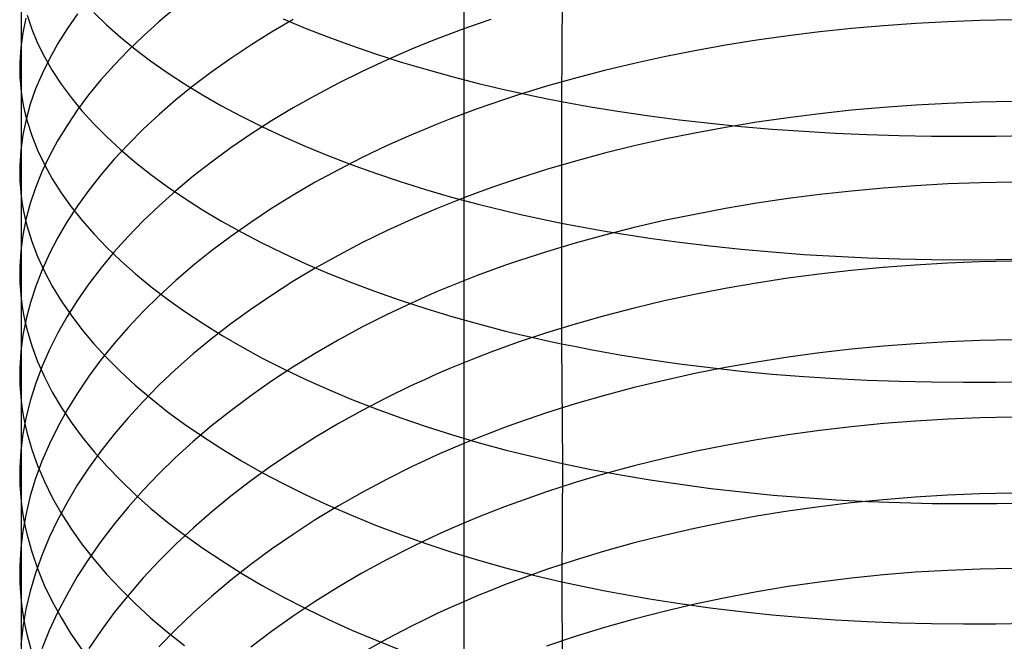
# Model space of a CAD drawing. Extents: x -383 to 1849, y -1185 to -529.
# Tile 498 of 656: x 397 to 412, y -1064 to -1054. Entities that reach past the tile are written whole.
import ezdxf

# ---------------------------------------------------------------- set-up
doc = ezdxf.new("R2010")
doc.units = 0
doc.layers.add('PREDEFINITO', color=7, linetype='CONTINUOUS')

msp = doc.modelspace()

# ---------------------------------------------------------------- linework, layer by layer
at = {"layer": 'PREDEFINITO'}
for p, q in [((403.768, -1052.999, 641.771), (403.769, -1054.309, 641.04)), ((405.272, -1053.582, 670.157), (405.26, -1055.448, 669.401)), ((397.028, -1053.707, 656.502), (397.028, -1056.888, 654.97)), ((399.38, -1054.022, 646.47), (399.126, -1054.235, 646.833)), ((397.101, -1054.177, 653.582), (397.053, -1054.402, 654.013)), ((397.119, -1054.136, 657.372), (397.19, -1054.349, 657.805)), ((397.885, -1054.115, 649.909), (397.727, -1054.34, 650.317)), ((398.134, -1054.093, 661.514), (398.329, -1054.282, 661.923)), ((401.17, -1054.201, 643.73), (400.843, -1054.392, 644.04)), ((401.019, -1054.188, 666.403), (401.354, -1054.329, 666.732)), ((404.181, -1054.197, 640.907), (403.973, -1054.268, 641.014)), ((411.635, -1054.216, 638.428), (411.144, -1054.234, 638.441)), ((412.127, -1054.206, 638.428), (411.635, -1054.216, 638.428)), ((397.19, -1054.349, 657.805), (397.277, -1054.56, 658.236)), ((397.727, -1054.34, 650.317), (397.585, -1054.567, 650.729)), ((398.329, -1054.282, 661.923), (398.539, -1054.467, 662.326)), ((399.126, -1054.235, 646.833), (398.885, -1054.451, 647.204)), ((401.354, -1054.329, 666.732), (401.701, -1054.465, 667.051)), ((403.769, -1054.341, 641.124), (403.566, -1054.416, 641.237)), ((403.973, -1054.268, 641.014), (403.769, -1054.341, 641.124)), ((403.769, -1054.309, 641.04), (403.769, -1055.605, 640.282)), ((409.676, -1054.338, 638.556), (409.191, -1054.389, 638.619)), ((410.163, -1054.295, 638.505), (409.676, -1054.338, 638.556)), ((410.653, -1054.26, 638.467), (410.163, -1054.295, 638.505)), ((411.144, -1054.234, 638.441), (410.653, -1054.26, 638.467)), ((397.053, -1054.402, 654.013), (397.021, -1054.627, 654.444)), ((398.539, -1054.467, 662.326), (398.762, -1054.65, 662.723)), ((398.885, -1054.451, 647.204), (398.657, -1054.67, 647.581)), ((400.843, -1054.392, 644.04), (400.527, -1054.589, 644.36)), ((401.701, -1054.465, 667.051), (402.058, -1054.596, 667.36)), ((403.366, -1054.492, 641.354), (403.169, -1054.571, 641.473)), ((403.566, -1054.416, 641.237), (403.366, -1054.492, 641.354)), ((408.231, -1054.516, 638.785), (407.757, -1054.592, 638.886)), ((408.709, -1054.449, 638.696), (408.231, -1054.516, 638.785)), ((409.191, -1054.389, 638.619), (408.709, -1054.449, 638.696)), ((397.021, -1054.627, 654.444), (397.006, -1054.852, 654.877)), ((397.277, -1054.56, 658.236), (397.381, -1054.77, 658.664)), ((397.585, -1054.567, 650.729), (397.457, -1054.796, 651.144)), ((398.762, -1054.65, 662.723), (398.999, -1054.829, 663.114)), ((400.527, -1054.589, 644.36), (400.222, -1054.791, 644.688)), ((402.058, -1054.596, 667.36), (402.425, -1054.722, 667.657)), ((402.974, -1054.651, 641.596), (402.592, -1054.817, 641.849)), ((403.169, -1054.571, 641.473), (402.974, -1054.651, 641.596)), ((407.757, -1054.592, 638.886), (407.288, -1054.676, 639)), ((397.457, -1054.796, 651.144), (397.345, -1055.026, 651.563)), ((397.381, -1054.77, 658.664), (397.501, -1054.978, 659.089)), ((398.657, -1054.67, 647.581), (398.442, -1054.893, 647.964)), ((400.222, -1054.791, 644.688), (399.93, -1054.998, 645.025)), ((402.592, -1054.817, 641.849), (402.22, -1054.989, 642.114)), ((402.425, -1054.722, 667.657), (402.802, -1054.843, 667.944)), ((406.824, -1054.768, 639.127), (406.366, -1054.868, 639.266)), ((407.288, -1054.676, 639), (406.824, -1054.768, 639.127)), ((397.006, -1054.852, 654.877), (397.005, -1054.964, 655.093)), ((397.005, -1054.964, 655.093), (397.008, -1055.076, 655.31)), ((398.442, -1054.893, 647.964), (398.242, -1055.119, 648.353)), ((398.999, -1054.829, 663.114), (399.25, -1055.006, 663.499)), ((402.802, -1054.843, 667.944), (403.19, -1054.958, 668.219)), ((403.19, -1054.958, 668.219), (403.586, -1055.068, 668.481)), ((406.366, -1054.868, 639.266), (405.914, -1054.976, 639.418)), ((397.008, -1055.076, 655.31), (397.016, -1055.188, 655.526)), ((397.345, -1055.026, 651.563), (397.248, -1055.257, 651.984)), ((397.501, -1054.978, 659.089), (397.637, -1055.184, 659.512)), ((399.25, -1055.006, 663.499), (399.514, -1055.178, 663.876)), ((399.93, -1054.998, 645.025), (399.65, -1055.209, 645.37)), ((402.22, -1054.989, 642.114), (401.859, -1055.169, 642.39)), ((403.586, -1055.068, 668.481), (403.992, -1055.172, 668.731)), ((405.469, -1055.092, 639.582), (405.031, -1055.216, 639.759)), ((405.914, -1054.976, 639.418), (405.469, -1055.092, 639.582)), ((397.016, -1055.188, 655.526), (397.028, -1055.3, 655.742)), ((397.248, -1055.257, 651.984), (397.167, -1055.489, 652.407)), ((397.637, -1055.184, 659.512), (397.788, -1055.388, 659.93)), ((398.242, -1055.119, 648.353), (398.055, -1055.347, 648.746)), ((399.65, -1055.209, 645.37), (399.383, -1055.425, 645.722)), ((399.514, -1055.178, 663.876), (399.79, -1055.347, 664.246)), ((401.859, -1055.169, 642.39), (401.509, -1055.354, 642.676)), ((403.992, -1055.172, 668.731), (404.406, -1055.27, 668.968)), ((405.031, -1055.216, 639.759), (404.602, -1055.347, 639.948)), ((397.028, -1055.3, 655.742), (397.044, -1055.412, 655.958)), ((397.044, -1055.412, 655.958), (397.065, -1055.524, 656.173)), ((397.788, -1055.388, 659.93), (397.954, -1055.59, 660.344)), ((398.055, -1055.347, 648.746), (397.883, -1055.578, 649.145)), ((399.79, -1055.347, 664.246), (400.079, -1055.512, 664.608)), ((401.509, -1055.354, 642.676), (401.17, -1055.546, 642.973)), ((404.39, -1055.416, 640.047), (404.181, -1055.487, 640.149)), ((404.602, -1055.347, 639.948), (404.39, -1055.416, 640.047)), ((404.406, -1055.27, 668.968), (404.616, -1055.317, 669.081)), ((404.616, -1055.317, 669.081), (404.829, -1055.362, 669.192)), ((404.829, -1055.362, 669.192), (405.043, -1055.406, 669.298)), ((405.043, -1055.406, 669.298), (405.26, -1055.448, 669.401)), ((397.065, -1055.524, 656.173), (397.09, -1055.635, 656.389)), ((397.167, -1055.489, 652.407), (397.102, -1055.722, 652.832)), ((399.383, -1055.425, 645.722), (399.129, -1055.645, 646.082)), ((400.079, -1055.512, 664.608), (400.38, -1055.673, 664.962)), ((401.17, -1055.546, 642.973), (400.842, -1055.744, 643.279)), ((403.973, -1055.56, 640.255), (403.769, -1055.635, 640.364)), ((404.181, -1055.487, 640.149), (403.973, -1055.56, 640.255)), ((405.26, -1055.448, 669.401), (405.259, -1057.299, 668.614)), ((405.26, -1055.448, 669.401), (405.478, -1055.489, 669.501)), ((405.478, -1055.489, 669.501), (405.699, -1055.527, 669.597)), ((405.699, -1055.527, 669.597), (405.921, -1055.564, 669.689)), ((405.921, -1055.564, 669.689), (406.145, -1055.6, 669.778)), ((410.164, -1055.538, 637.747), (409.676, -1055.582, 637.797)), ((410.653, -1055.503, 637.709), (410.164, -1055.538, 637.747)), ((411.144, -1055.476, 637.684), (410.653, -1055.503, 637.709)), ((411.636, -1055.457, 637.672), (411.144, -1055.476, 637.684)), ((412.127, -1055.448, 637.672), (411.636, -1055.457, 637.672)), ((397.09, -1055.635, 656.389), (397.119, -1055.746, 656.604)), ((397.883, -1055.578, 649.145), (397.726, -1055.811, 649.548)), ((397.954, -1055.59, 660.344), (398.135, -1055.789, 660.754)), ((399.129, -1055.645, 646.082), (398.888, -1055.868, 646.448)), ((400.38, -1055.673, 664.962), (400.692, -1055.829, 665.307)), ((403.566, -1055.712, 640.475), (403.366, -1055.791, 640.59)), ((403.769, -1055.635, 640.364), (403.566, -1055.712, 640.475)), ((403.769, -1055.605, 640.282), (403.768, -1056.885, 639.499)), ((406.145, -1055.6, 669.778), (406.598, -1055.666, 669.945)), ((406.598, -1055.666, 669.945), (407.058, -1055.726, 670.098)), ((408.71, -1055.696, 637.934), (408.231, -1055.765, 638.022)), ((409.191, -1055.635, 637.859), (408.71, -1055.696, 637.934)), ((409.676, -1055.582, 637.797), (409.191, -1055.635, 637.859)), ((397.102, -1055.722, 652.832), (397.054, -1055.955, 653.259)), ((397.119, -1055.746, 656.604), (397.19, -1055.968, 657.033)), ((397.726, -1055.811, 649.548), (397.583, -1056.046, 649.955)), ((398.135, -1055.789, 660.754), (398.33, -1055.986, 661.159)), ((400.842, -1055.744, 643.279), (400.526, -1055.947, 643.594)), ((400.692, -1055.829, 665.307), (401.017, -1055.981, 665.642)), ((403.366, -1055.791, 640.59), (403.169, -1055.872, 640.708)), ((407.058, -1055.726, 670.098), (407.523, -1055.779, 670.237)), ((407.757, -1055.842, 638.122), (407.288, -1055.928, 638.234)), ((407.523, -1055.779, 670.237), (407.993, -1055.826, 670.362)), ((408.231, -1055.765, 638.022), (407.757, -1055.842, 638.122)), ((407.993, -1055.826, 670.362), (408.468, -1055.867, 670.472)), ((408.468, -1055.867, 670.472), (408.947, -1055.901, 670.569)), ((397.054, -1055.955, 653.259), (397.022, -1056.189, 653.686)), ((397.19, -1055.968, 657.033), (397.278, -1056.188, 657.459)), ((398.33, -1055.986, 661.159), (398.54, -1056.179, 661.558)), ((398.888, -1055.868, 646.448), (398.66, -1056.096, 646.821)), ((400.526, -1055.947, 643.594), (400.221, -1056.155, 643.918)), ((401.017, -1055.981, 665.642), (401.352, -1056.128, 665.969)), ((402.974, -1055.954, 640.828), (402.592, -1056.125, 641.078)), ((403.169, -1055.872, 640.708), (402.974, -1055.954, 640.828)), ((407.288, -1055.928, 638.234), (406.824, -1056.023, 638.359)), ((408.947, -1055.901, 670.569), (409.429, -1055.929, 670.651)), ((409.429, -1055.929, 670.651), (409.915, -1055.951, 670.719)), ((409.915, -1055.951, 670.719), (410.402, -1055.966, 670.774)), ((410.402, -1055.966, 670.774), (410.892, -1055.975, 670.814)), ((410.892, -1055.975, 670.814), (411.383, -1055.977, 670.84)), ((411.383, -1055.977, 670.84), (411.875, -1055.974, 670.853)), ((411.875, -1055.974, 670.853), (412.367, -1055.964, 670.851)), ((397.583, -1056.046, 649.955), (397.456, -1056.283, 650.366)), ((398.66, -1056.096, 646.821), (398.445, -1056.326, 647.2)), ((400.221, -1056.155, 643.918), (399.929, -1056.369, 644.251)), ((401.352, -1056.128, 665.969), (401.699, -1056.27, 666.285)), ((402.592, -1056.125, 641.078), (402.22, -1056.302, 641.339)), ((406.366, -1056.125, 638.496), (405.914, -1056.236, 638.646)), ((406.824, -1056.023, 638.359), (406.366, -1056.125, 638.496)), ((397.022, -1056.189, 653.686), (397.007, -1056.422, 654.114)), ((397.278, -1056.188, 657.459), (397.382, -1056.406, 657.884)), ((397.456, -1056.283, 650.366), (397.343, -1056.521, 650.779)), ((398.54, -1056.179, 661.558), (398.764, -1056.37, 661.952)), ((401.699, -1056.27, 666.285), (402.056, -1056.407, 666.591)), ((402.22, -1056.302, 641.339), (401.859, -1056.487, 641.611)), ((405.914, -1056.236, 638.646), (405.469, -1056.356, 638.808)), ((397.007, -1056.422, 654.114), (397.006, -1056.539, 654.328)), ((397.382, -1056.406, 657.884), (397.502, -1056.623, 658.305)), ((398.445, -1056.326, 647.2), (398.245, -1056.56, 647.585)), ((398.764, -1056.37, 661.952), (399.001, -1056.557, 662.34)), ((399.929, -1056.369, 644.251), (399.649, -1056.587, 644.592)), ((402.056, -1056.407, 666.591), (402.423, -1056.539, 666.886)), ((405.469, -1056.356, 638.808), (405.031, -1056.483, 638.982)), ((397.006, -1056.539, 654.328), (397.009, -1056.655, 654.542)), ((397.343, -1056.521, 650.779), (397.247, -1056.76, 651.195)), ((398.245, -1056.56, 647.585), (398.058, -1056.796, 647.975)), ((399.001, -1056.557, 662.34), (399.252, -1056.741, 662.721)), ((399.649, -1056.587, 644.592), (399.382, -1056.809, 644.94)), ((401.859, -1056.487, 641.611), (401.508, -1056.678, 641.893)), ((402.423, -1056.539, 666.886), (402.8, -1056.666, 667.17)), ((405.031, -1056.483, 638.982), (404.601, -1056.619, 639.168)), ((397.009, -1056.655, 654.542), (397.016, -1056.771, 654.756)), ((397.247, -1056.76, 651.195), (397.166, -1057.001, 651.614)), ((397.502, -1056.623, 658.305), (397.638, -1056.837, 658.724)), ((399.252, -1056.741, 662.721), (399.516, -1056.921, 663.094)), ((401.508, -1056.678, 641.893), (401.169, -1056.875, 642.185)), ((402.8, -1056.666, 667.17), (403.188, -1056.787, 667.442)), ((404.18, -1056.763, 639.367), (403.973, -1056.837, 639.471)), ((404.39, -1056.69, 639.266), (404.18, -1056.763, 639.367)), ((404.601, -1056.619, 639.168), (404.39, -1056.69, 639.266)), ((410.163, -1056.766, 636.963), (409.675, -1056.811, 637.012)), ((410.652, -1056.73, 636.927), (410.163, -1056.766, 636.963)), ((411.143, -1056.702, 636.902), (410.652, -1056.73, 636.927)), ((411.635, -1056.684, 636.89), (411.143, -1056.702, 636.902)), ((412.126, -1056.674, 636.89), (411.635, -1056.684, 636.89)), ((397.016, -1056.771, 654.756), (397.028, -1056.888, 654.97)), ((397.028, -1056.888, 654.97), (397.044, -1057.004, 655.184)), ((397.028, -1056.888, 654.97), (397.028, -1060.005, 653.316)), ((397.638, -1056.837, 658.724), (397.79, -1057.05, 659.139)), ((398.058, -1056.796, 647.975), (397.886, -1057.035, 648.369)), ((399.382, -1056.809, 644.94), (399.128, -1057.036, 645.295)), ((401.169, -1056.875, 642.185), (400.841, -1057.079, 642.487)), ((403.188, -1056.787, 667.442), (403.584, -1056.902, 667.702)), ((403.768, -1056.914, 639.578), (403.566, -1056.994, 639.688)), ((403.584, -1056.902, 667.702), (403.99, -1057.011, 667.95)), ((403.973, -1056.837, 639.471), (403.768, -1056.914, 639.578)), ((403.768, -1056.885, 639.499), (403.768, -1058.15, 638.692)), ((409.191, -1056.864, 637.074), (408.709, -1056.927, 637.148)), ((409.675, -1056.811, 637.012), (409.191, -1056.864, 637.074)), ((397.044, -1057.004, 655.184), (397.065, -1057.119, 655.397)), ((397.166, -1057.001, 651.614), (397.101, -1057.242, 652.034)), ((397.886, -1057.035, 648.369), (397.729, -1057.276, 648.768)), ((397.79, -1057.05, 659.139), (397.956, -1057.26, 659.549)), ((399.128, -1057.036, 645.295), (398.887, -1057.267, 645.657)), ((399.516, -1056.921, 663.094), (399.792, -1057.097, 663.461)), ((403.566, -1056.994, 639.688), (403.366, -1057.075, 639.801)), ((403.99, -1057.011, 667.95), (404.405, -1057.113, 668.185)), ((408.231, -1056.998, 637.234), (407.757, -1057.077, 637.332)), ((408.709, -1056.927, 637.148), (408.231, -1056.998, 637.234)), ((397.065, -1057.119, 655.397), (397.09, -1057.235, 655.61)), ((399.792, -1057.097, 663.461), (400.081, -1057.269, 663.82)), ((400.841, -1057.079, 642.487), (400.525, -1057.288, 642.798)), ((403.169, -1057.158, 639.918), (402.974, -1057.242, 640.036)), ((403.366, -1057.075, 639.801), (403.169, -1057.158, 639.918)), ((404.405, -1057.113, 668.185), (404.615, -1057.162, 668.297)), ((404.615, -1057.162, 668.297), (404.828, -1057.21, 668.406)), ((404.828, -1057.21, 668.406), (405.042, -1057.255, 668.512)), ((407.287, -1057.166, 637.443), (406.823, -1057.262, 637.566)), ((407.757, -1057.077, 637.332), (407.287, -1057.166, 637.443)), ((397.101, -1057.242, 652.034), (397.053, -1057.483, 652.456)), ((397.09, -1057.235, 655.61), (397.119, -1057.35, 655.823)), ((397.119, -1057.35, 655.823), (397.19, -1057.58, 656.247)), ((397.729, -1057.276, 648.768), (397.586, -1057.519, 649.17)), ((397.956, -1057.26, 659.549), (398.138, -1057.468, 659.956)), ((398.887, -1057.267, 645.657), (398.659, -1057.502, 646.026)), ((400.081, -1057.269, 663.82), (400.382, -1057.437, 664.17)), ((400.525, -1057.288, 642.798), (400.221, -1057.502, 643.118)), ((402.974, -1057.242, 640.036), (402.591, -1057.418, 640.283)), ((405.042, -1057.255, 668.512), (405.259, -1057.299, 668.614)), ((405.259, -1057.299, 668.614), (405.478, -1057.342, 668.713)), ((405.259, -1057.299, 668.614), (405.26, -1059.136, 667.792)), ((405.478, -1057.342, 668.713), (405.698, -1057.382, 668.808)), ((406.823, -1057.262, 637.566), (406.365, -1057.368, 637.701)), ((397.053, -1057.483, 652.456), (397.021, -1057.725, 652.879)), ((398.138, -1057.468, 659.956), (398.333, -1057.672, 660.357)), ((398.659, -1057.502, 646.026), (398.444, -1057.739, 646.4)), ((400.221, -1057.502, 643.118), (399.929, -1057.722, 643.445)), ((400.382, -1057.437, 664.17), (400.695, -1057.6, 664.512)), ((402.591, -1057.418, 640.283), (402.219, -1057.601, 640.54)), ((405.913, -1057.482, 637.849), (405.468, -1057.604, 638.008)), ((405.698, -1057.382, 668.808), (405.921, -1057.421, 668.899)), ((406.365, -1057.368, 637.701), (405.913, -1057.482, 637.849)), ((405.921, -1057.421, 668.899), (406.145, -1057.459, 668.987)), ((406.145, -1057.459, 668.987), (406.598, -1057.528, 669.153)), ((397.19, -1057.58, 656.247), (397.277, -1057.808, 656.669)), ((397.586, -1057.519, 649.17), (397.458, -1057.764, 649.576)), ((400.695, -1057.6, 664.512), (401.019, -1057.758, 664.845)), ((402.219, -1057.601, 640.54), (401.858, -1057.791, 640.809)), ((405.468, -1057.604, 638.008), (405.031, -1057.735, 638.18)), ((406.598, -1057.528, 669.153), (407.058, -1057.591, 669.304)), ((407.058, -1057.591, 669.304), (407.523, -1057.647, 669.442)), ((407.523, -1057.647, 669.442), (407.994, -1057.696, 669.565)), ((397.021, -1057.725, 652.879), (397.006, -1057.967, 653.302)), ((397.277, -1057.808, 656.669), (397.381, -1058.035, 657.088)), ((397.458, -1057.764, 649.576), (397.346, -1058.01, 649.985)), ((398.444, -1057.739, 646.4), (398.244, -1057.981, 646.78)), ((398.333, -1057.672, 660.357), (398.544, -1057.874, 660.753)), ((399.929, -1057.722, 643.445), (399.649, -1057.946, 643.781)), ((401.019, -1057.758, 664.845), (401.355, -1057.912, 665.168)), ((401.858, -1057.791, 640.809), (401.508, -1057.987, 641.087)), ((405.031, -1057.735, 638.18), (404.601, -1057.875, 638.364)), ((407.994, -1057.696, 669.565), (408.469, -1057.739, 669.675)), ((408.469, -1057.739, 669.675), (408.949, -1057.775, 669.77)), ((408.949, -1057.775, 669.77), (409.431, -1057.804, 669.852)), ((409.431, -1057.804, 669.852), (409.917, -1057.827, 669.92)), ((397.006, -1057.967, 653.302), (397.005, -1058.088, 653.514)), ((398.544, -1057.874, 660.753), (398.768, -1058.073, 661.144)), ((399.649, -1057.946, 643.781), (399.381, -1058.175, 644.124)), ((401.355, -1057.912, 665.168), (401.701, -1058.061, 665.482)), ((404.39, -1057.947, 638.461), (404.18, -1058.022, 638.56)), ((404.601, -1057.875, 638.364), (404.39, -1057.947, 638.461)), ((409.917, -1057.827, 669.92), (410.405, -1057.843, 669.973)), ((410.646, -1057.938, 636.117), (410.157, -1057.975, 636.153)), ((410.405, -1057.843, 669.973), (410.896, -1057.853, 670.013)), ((411.136, -1057.91, 636.092), (410.646, -1057.938, 636.117)), ((410.896, -1057.853, 670.013), (411.387, -1057.856, 670.039)), ((411.627, -1057.891, 636.081), (411.136, -1057.91, 636.092)), ((411.387, -1057.856, 670.039), (411.879, -1057.853, 670.052)), ((412.119, -1057.881, 636.081), (411.627, -1057.891, 636.081)), ((411.879, -1057.853, 670.052), (412.372, -1057.843, 670.05)), ((397.005, -1058.088, 653.514), (397.008, -1058.209, 653.725)), ((397.346, -1058.01, 649.985), (397.249, -1058.258, 650.397)), ((397.381, -1058.035, 657.088), (397.501, -1058.26, 657.505)), ((398.244, -1057.981, 646.78), (398.057, -1058.224, 647.165)), ((398.768, -1058.073, 661.144), (399.006, -1058.268, 661.528)), ((401.508, -1057.987, 641.087), (401.168, -1058.19, 641.375)), ((401.701, -1058.061, 665.482), (402.058, -1058.204, 665.785)), ((403.973, -1058.099, 638.663), (403.768, -1058.179, 638.769)), ((404.18, -1058.022, 638.56), (403.973, -1058.099, 638.663)), ((409.185, -1058.076, 636.262), (408.704, -1058.14, 636.335)), ((409.67, -1058.021, 636.201), (409.185, -1058.076, 636.262)), ((410.157, -1057.975, 636.153), (409.67, -1058.021, 636.201)), ((397.008, -1058.209, 653.725), (397.016, -1058.329, 653.937)), ((397.249, -1058.258, 650.397), (397.168, -1058.507, 650.811)), ((397.501, -1058.26, 657.505), (397.637, -1058.482, 657.919)), ((398.057, -1058.224, 647.165), (397.885, -1058.471, 647.554)), ((399.381, -1058.175, 644.124), (399.127, -1058.409, 644.475)), ((401.168, -1058.19, 641.375), (400.84, -1058.399, 641.673)), ((402.058, -1058.204, 665.785), (402.425, -1058.342, 666.078)), ((403.566, -1058.26, 638.877), (403.366, -1058.343, 638.989)), ((403.768, -1058.179, 638.769), (403.566, -1058.26, 638.877)), ((403.768, -1058.15, 638.692), (403.768, -1059.398, 637.859)), ((408.226, -1058.213, 636.42), (407.753, -1058.295, 636.517)), ((408.704, -1058.14, 636.335), (408.226, -1058.213, 636.42)), ((397.016, -1058.329, 653.937), (397.028, -1058.45, 654.148)), ((399.127, -1058.409, 644.475), (398.886, -1058.647, 644.832)), ((399.006, -1058.268, 661.528), (399.257, -1058.459, 661.906)), ((400.84, -1058.399, 641.673), (400.524, -1058.614, 641.979)), ((402.425, -1058.342, 666.078), (402.803, -1058.474, 666.359)), ((403.366, -1058.343, 638.989), (403.169, -1058.429, 639.103)), ((407.284, -1058.385, 636.626), (406.821, -1058.485, 636.748)), ((407.753, -1058.295, 636.517), (407.284, -1058.385, 636.626)), ((397.028, -1058.45, 654.148), (397.044, -1058.57, 654.36)), ((397.168, -1058.507, 650.811), (397.103, -1058.756, 651.226)), ((397.637, -1058.482, 657.919), (397.788, -1058.703, 658.329)), ((397.885, -1058.471, 647.554), (397.728, -1058.72, 647.948)), ((399.257, -1058.459, 661.906), (399.521, -1058.647, 662.277)), ((402.974, -1058.516, 639.221), (402.591, -1058.696, 639.464)), ((402.803, -1058.474, 666.359), (403.19, -1058.6, 666.629)), ((403.169, -1058.429, 639.103), (402.974, -1058.516, 639.221)), ((406.821, -1058.485, 636.748), (406.363, -1058.593, 636.881)), ((397.044, -1058.57, 654.36), (397.065, -1058.69, 654.571)), ((397.065, -1058.69, 654.571), (397.09, -1058.81, 654.781)), ((397.788, -1058.703, 658.329), (397.954, -1058.921, 658.735)), ((398.886, -1058.647, 644.832), (398.658, -1058.888, 645.195)), ((399.521, -1058.647, 662.277), (399.798, -1058.83, 662.641)), ((400.524, -1058.614, 641.979), (400.22, -1058.835, 642.295)), ((402.591, -1058.696, 639.464), (402.219, -1058.885, 639.718)), ((403.19, -1058.6, 666.629), (403.586, -1058.72, 666.887)), ((405.911, -1058.71, 637.026), (405.467, -1058.836, 637.184)), ((406.363, -1058.593, 636.881), (405.911, -1058.71, 637.026)), ((397.103, -1058.756, 651.226), (397.055, -1059.006, 651.643)), ((397.09, -1058.81, 654.781), (397.119, -1058.929, 654.992)), ((397.728, -1058.72, 647.948), (397.585, -1058.971, 648.346)), ((399.798, -1058.83, 662.641), (400.087, -1059.01, 662.996)), ((400.22, -1058.835, 642.295), (399.927, -1059.061, 642.618)), ((403.586, -1058.72, 666.887), (403.992, -1058.834, 667.133)), ((403.992, -1058.834, 667.133), (404.406, -1058.942, 667.366)), ((405.467, -1058.836, 637.184), (405.03, -1058.97, 637.353)), ((397.055, -1059.006, 651.643), (397.023, -1059.256, 652.061)), ((397.119, -1058.929, 654.992), (397.19, -1059.167, 655.412)), ((397.585, -1058.971, 648.346), (397.458, -1059.224, 648.747)), ((397.954, -1058.921, 658.735), (398.135, -1059.136, 659.137)), ((398.658, -1058.888, 645.195), (398.443, -1059.133, 645.564)), ((400.087, -1059.01, 662.996), (400.388, -1059.185, 663.344)), ((402.219, -1058.885, 639.718), (401.858, -1059.08, 639.983)), ((404.406, -1058.942, 667.366), (404.617, -1058.993, 667.477)), ((405.03, -1058.97, 637.353), (404.6, -1059.113, 637.535)), ((404.617, -1058.993, 667.477), (404.829, -1059.042, 667.585)), ((398.135, -1059.136, 659.137), (398.331, -1059.349, 659.533)), ((398.443, -1059.133, 645.564), (398.243, -1059.381, 645.939)), ((399.927, -1059.061, 642.618), (399.647, -1059.292, 642.949)), ((401.858, -1059.08, 639.983), (401.508, -1059.282, 640.258)), ((404.6, -1059.113, 637.535), (404.389, -1059.188, 637.63)), ((404.829, -1059.042, 667.585), (405.044, -1059.09, 667.69)), ((405.044, -1059.09, 667.69), (405.26, -1059.136, 667.792)), ((405.26, -1059.136, 667.792), (405.479, -1059.18, 667.889)), ((405.26, -1059.136, 667.792), (405.271, -1060.958, 666.937)), ((410.652, -1059.135, 635.292), (410.163, -1059.173, 635.327)), ((411.143, -1059.107, 635.268), (410.652, -1059.135, 635.292)), ((411.634, -1059.088, 635.257), (411.143, -1059.107, 635.268)), ((412.126, -1059.078, 635.258), (411.634, -1059.088, 635.257)), ((397.023, -1059.256, 652.061), (397.007, -1059.506, 652.479)), ((397.19, -1059.167, 655.412), (397.278, -1059.404, 655.829)), ((397.458, -1059.224, 648.747), (397.345, -1059.478, 649.151)), ((399.647, -1059.292, 642.949), (399.38, -1059.528, 643.288)), ((400.388, -1059.185, 663.344), (400.701, -1059.355, 663.683)), ((401.508, -1059.282, 640.258), (401.168, -1059.491, 640.542)), ((404.18, -1059.265, 637.728), (403.973, -1059.344, 637.829)), ((404.389, -1059.188, 637.63), (404.18, -1059.265, 637.728)), ((405.479, -1059.18, 667.889), (405.699, -1059.223, 667.984)), ((405.699, -1059.223, 667.984), (405.922, -1059.264, 668.075)), ((405.922, -1059.264, 668.075), (406.146, -1059.303, 668.162)), ((406.146, -1059.303, 668.162), (406.599, -1059.376, 668.327)), ((409.191, -1059.276, 635.434), (408.709, -1059.341, 635.505)), ((409.675, -1059.22, 635.374), (409.191, -1059.276, 635.434)), ((410.163, -1059.173, 635.327), (409.675, -1059.22, 635.374)), ((397.278, -1059.404, 655.829), (397.382, -1059.639, 656.245)), ((398.243, -1059.381, 645.939), (398.057, -1059.632, 646.318)), ((398.331, -1059.349, 659.533), (398.541, -1059.558, 659.925)), ((400.701, -1059.355, 663.683), (401.026, -1059.52, 664.014)), ((403.768, -1059.426, 637.933), (403.566, -1059.509, 638.041)), ((403.973, -1059.344, 637.829), (403.768, -1059.426, 637.933)), ((403.768, -1059.398, 637.859), (403.769, -1060.629, 637.003)), ((406.599, -1059.376, 668.327), (407.058, -1059.441, 668.477)), ((407.058, -1059.441, 668.477), (407.523, -1059.5, 668.614)), ((408.231, -1059.415, 635.588), (407.757, -1059.499, 635.683)), ((408.709, -1059.341, 635.505), (408.231, -1059.415, 635.588)), ((397.007, -1059.506, 652.479), (397.006, -1059.631, 652.689)), ((397.345, -1059.478, 649.151), (397.249, -1059.734, 649.558)), ((398.541, -1059.558, 659.925), (398.764, -1059.764, 660.311)), ((399.38, -1059.528, 643.288), (399.126, -1059.768, 643.634)), ((401.168, -1059.491, 640.542), (400.841, -1059.706, 640.836)), ((401.026, -1059.52, 664.014), (401.362, -1059.68, 664.334)), ((403.366, -1059.595, 638.151), (403.169, -1059.683, 638.264)), ((403.566, -1059.509, 638.041), (403.366, -1059.595, 638.151)), ((407.287, -1059.591, 635.791), (406.823, -1059.693, 635.91)), ((407.757, -1059.499, 635.683), (407.287, -1059.591, 635.791)), ((407.523, -1059.5, 668.614), (407.994, -1059.552, 668.736)), ((407.994, -1059.552, 668.736), (408.468, -1059.597, 668.845)), ((408.468, -1059.597, 668.845), (408.947, -1059.635, 668.94)), ((397.006, -1059.631, 652.689), (397.009, -1059.756, 652.898)), ((397.009, -1059.756, 652.898), (397.017, -1059.881, 653.107)), ((397.249, -1059.734, 649.558), (397.168, -1059.991, 649.967)), ((397.382, -1059.639, 656.245), (397.502, -1059.872, 656.658)), ((398.057, -1059.632, 646.318), (397.884, -1059.886, 646.703)), ((398.764, -1059.764, 660.311), (399.002, -1059.966, 660.691)), ((400.841, -1059.706, 640.836), (400.524, -1059.928, 641.139)), ((401.362, -1059.68, 664.334), (401.709, -1059.835, 664.646)), ((403.169, -1059.683, 638.264), (402.974, -1059.772, 638.379)), ((406.823, -1059.693, 635.91), (406.365, -1059.804, 636.041)), ((408.947, -1059.635, 668.94), (409.43, -1059.666, 669.021)), ((409.43, -1059.666, 669.021), (409.915, -1059.69, 669.089)), ((409.915, -1059.69, 669.089), (410.403, -1059.707, 669.142)), ((410.403, -1059.707, 669.142), (410.893, -1059.718, 669.182)), ((410.893, -1059.718, 669.182), (411.384, -1059.722, 669.208)), ((411.384, -1059.722, 669.208), (411.876, -1059.719, 669.221)), ((411.876, -1059.719, 669.221), (412.368, -1059.709, 669.22)), ((397.017, -1059.881, 653.107), (397.028, -1060.005, 653.316)), ((397.502, -1059.872, 656.658), (397.638, -1060.103, 657.067)), ((397.884, -1059.886, 646.703), (397.727, -1060.143, 647.091)), ((399.126, -1059.768, 643.634), (398.884, -1060.013, 643.986)), ((401.709, -1059.835, 664.646), (402.066, -1059.985, 664.946)), ((402.974, -1059.772, 638.379), (402.592, -1059.958, 638.619)), ((406.365, -1059.804, 636.041), (405.913, -1059.923, 636.183)), ((397.028, -1060.005, 653.316), (397.044, -1060.13, 653.525)), ((397.028, -1060.005, 653.316), (397.028, -1061.539, 652.442)), ((397.168, -1059.991, 649.967), (397.103, -1060.249, 650.378)), ((398.884, -1060.013, 643.986), (398.656, -1060.262, 644.344)), ((399.002, -1059.966, 660.691), (399.252, -1060.165, 661.064)), ((400.524, -1059.928, 641.139), (400.22, -1060.155, 641.45)), ((402.066, -1059.985, 664.946), (402.434, -1060.129, 665.237)), ((402.592, -1059.958, 638.619), (402.221, -1060.151, 638.87)), ((405.468, -1060.052, 636.338), (405.031, -1060.19, 636.505)), ((405.913, -1059.923, 636.183), (405.468, -1060.052, 636.338)), ((397.044, -1060.13, 653.525), (397.065, -1060.254, 653.733)), ((397.727, -1060.143, 647.091), (397.584, -1060.402, 647.483)), ((397.638, -1060.103, 657.067), (397.789, -1060.332, 657.473)), ((399.252, -1060.165, 661.064), (399.516, -1060.359, 661.431)), ((400.22, -1060.155, 641.45), (399.928, -1060.387, 641.77)), ((402.221, -1060.151, 638.87), (401.86, -1060.351, 639.131)), ((402.434, -1060.129, 665.237), (402.812, -1060.266, 665.516)), ((405.031, -1060.19, 636.505), (404.601, -1060.336, 636.683)), ((397.103, -1060.249, 650.378), (397.054, -1060.507, 650.789)), ((397.065, -1060.254, 653.733), (397.09, -1060.378, 653.942)), ((397.789, -1060.332, 657.473), (397.956, -1060.558, 657.875)), ((398.656, -1060.262, 644.344), (398.442, -1060.514, 644.708)), ((399.516, -1060.359, 661.431), (399.793, -1060.55, 661.79)), ((401.86, -1060.351, 639.131), (401.51, -1060.559, 639.402)), ((402.812, -1060.266, 665.516), (403.199, -1060.398, 665.784)), ((404.601, -1060.336, 636.683), (404.39, -1060.413, 636.777)), ((410.163, -1060.351, 634.474), (409.676, -1060.399, 634.52)), ((410.652, -1060.313, 634.439), (410.163, -1060.351, 634.474)), ((411.143, -1060.284, 634.417), (410.652, -1060.313, 634.439)), ((411.635, -1060.265, 634.406), (411.143, -1060.284, 634.417)), ((412.127, -1060.255, 634.407), (411.635, -1060.265, 634.406)), ((397.054, -1060.507, 650.789), (397.022, -1060.765, 651.202)), ((397.09, -1060.378, 653.942), (397.119, -1060.501, 654.15)), ((397.119, -1060.501, 654.15), (397.189, -1060.747, 654.564)), ((397.584, -1060.402, 647.483), (397.457, -1060.662, 647.879)), ((398.442, -1060.514, 644.708), (398.241, -1060.769, 645.078)), ((399.928, -1060.387, 641.77), (399.648, -1060.625, 642.097)), ((403.199, -1060.398, 665.784), (403.596, -1060.523, 666.04)), ((404.18, -1060.492, 636.873), (403.973, -1060.573, 636.973)), ((404.39, -1060.413, 636.777), (404.18, -1060.492, 636.873)), ((409.191, -1060.456, 634.579), (408.709, -1060.523, 634.649)), ((409.676, -1060.399, 634.52), (409.191, -1060.456, 634.579)), ((397.457, -1060.662, 647.879), (397.344, -1060.924, 648.278)), ((397.956, -1060.558, 657.875), (398.137, -1060.782, 658.273)), ((399.648, -1060.625, 642.097), (399.38, -1060.868, 642.431)), ((399.793, -1060.55, 661.79), (400.082, -1060.736, 662.142)), ((401.51, -1060.559, 639.402), (401.17, -1060.774, 639.682)), ((403.769, -1060.656, 637.075), (403.566, -1060.742, 637.18)), ((403.596, -1060.523, 666.04), (404.002, -1060.642, 666.283)), ((403.769, -1060.629, 637.003), (403.768, -1061.842, 636.123)), ((403.973, -1060.573, 636.973), (403.769, -1060.656, 637.075)), ((404.002, -1060.642, 666.283), (404.417, -1060.754, 666.514)), ((408.231, -1060.599, 634.73), (407.757, -1060.684, 634.824)), ((408.709, -1060.523, 634.649), (408.231, -1060.599, 634.73)), ((397.022, -1060.765, 651.202), (397.007, -1061.023, 651.616)), ((397.189, -1060.747, 654.564), (397.277, -1060.992, 654.977)), ((398.241, -1060.769, 645.078), (398.055, -1061.028, 645.453)), ((398.137, -1060.782, 658.273), (398.333, -1061.002, 658.666)), ((400.082, -1060.736, 662.142), (400.383, -1060.918, 662.485)), ((401.17, -1060.774, 639.682), (400.843, -1060.995, 639.972)), ((403.566, -1060.742, 637.18), (403.366, -1060.829, 637.289)), ((404.417, -1060.754, 666.514), (404.627, -1060.808, 666.625)), ((404.627, -1060.808, 666.625), (404.84, -1060.86, 666.732)), ((407.288, -1060.778, 634.929), (406.823, -1060.882, 635.046)), ((407.757, -1060.684, 634.824), (407.288, -1060.778, 634.929)), ((397.344, -1060.924, 648.278), (397.248, -1061.188, 648.679)), ((399.38, -1060.868, 642.431), (399.126, -1061.115, 642.772)), ((400.383, -1060.918, 662.485), (400.695, -1061.094, 662.821)), ((403.169, -1060.919, 637.4), (402.974, -1061.011, 637.514)), ((403.366, -1060.829, 637.289), (403.169, -1060.919, 637.4)), ((404.84, -1060.86, 666.732), (405.054, -1060.909, 666.836)), ((405.054, -1060.909, 666.836), (405.271, -1060.958, 666.937)), ((405.271, -1060.958, 666.937), (405.261, -1062.759, 666.037)), ((405.271, -1060.958, 666.937), (405.49, -1061.004, 667.034)), ((406.823, -1060.882, 635.046), (406.365, -1060.996, 635.175)), ((397.007, -1061.023, 651.616), (397.006, -1061.153, 651.822)), ((397.277, -1060.992, 654.977), (397.381, -1061.235, 655.387)), ((398.055, -1061.028, 645.453), (397.883, -1061.289, 645.832)), ((398.333, -1061.002, 658.666), (398.544, -1061.22, 659.054)), ((399.126, -1061.115, 642.772), (398.885, -1061.367, 643.12)), ((400.843, -1060.995, 639.972), (400.527, -1061.222, 640.27)), ((400.695, -1061.094, 662.821), (401.02, -1061.266, 663.147)), ((402.974, -1061.011, 637.514), (402.592, -1061.201, 637.75)), ((405.49, -1061.004, 667.034), (405.71, -1061.048, 667.127)), ((405.71, -1061.048, 667.127), (405.933, -1061.091, 667.217)), ((406.365, -1060.996, 635.175), (405.913, -1061.118, 635.315)), ((405.933, -1061.091, 667.217), (406.157, -1061.132, 667.304)), ((397.006, -1061.153, 651.822), (397.009, -1061.282, 652.029)), ((397.248, -1061.188, 648.679), (397.167, -1061.453, 649.082)), ((397.381, -1061.235, 655.387), (397.5, -1061.476, 655.795)), ((398.544, -1061.22, 659.054), (398.768, -1061.434, 659.436)), ((400.527, -1061.222, 640.27), (400.222, -1061.455, 640.577)), ((401.02, -1061.266, 663.147), (401.355, -1061.432, 663.464)), ((402.592, -1061.201, 637.75), (402.22, -1061.399, 637.996)), ((405.468, -1061.25, 635.467), (405.031, -1061.391, 635.631)), ((405.913, -1061.118, 635.315), (405.468, -1061.25, 635.467)), ((406.157, -1061.132, 667.304), (406.61, -1061.208, 667.467)), ((406.61, -1061.208, 667.467), (407.07, -1061.276, 667.616)), ((397.009, -1061.282, 652.029), (397.016, -1061.41, 652.236)), ((397.016, -1061.41, 652.236), (397.028, -1061.539, 652.442)), ((397.883, -1061.289, 645.832), (397.726, -1061.554, 646.215)), ((398.885, -1061.367, 643.12), (398.657, -1061.623, 643.474)), ((402.22, -1061.399, 637.996), (401.859, -1061.605, 638.253)), ((405.031, -1061.391, 635.631), (404.601, -1061.541, 635.807)), ((407.07, -1061.276, 667.616), (407.535, -1061.338, 667.751)), ((407.535, -1061.338, 667.751), (408.005, -1061.392, 667.873)), ((408.005, -1061.392, 667.873), (408.48, -1061.439, 667.981)), ((412.119, -1061.411, 633.528), (411.627, -1061.421, 633.527)), ((397.028, -1061.539, 652.442), (397.044, -1061.668, 652.649)), ((397.028, -1061.539, 652.442), (397.028, -1064.547, 650.593)), ((397.167, -1061.453, 649.082), (397.102, -1061.718, 649.488)), ((397.5, -1061.476, 655.795), (397.636, -1061.715, 656.2)), ((397.726, -1061.554, 646.215), (397.583, -1061.82, 646.602)), ((398.768, -1061.434, 659.436), (399.005, -1061.644, 659.813)), ((400.222, -1061.455, 640.577), (399.93, -1061.694, 640.892)), ((401.355, -1061.432, 663.464), (401.702, -1061.593, 663.772)), ((404.601, -1061.541, 635.807), (404.39, -1061.619, 635.899)), ((408.48, -1061.439, 667.981), (408.959, -1061.479, 668.075)), ((408.959, -1061.479, 668.075), (409.442, -1061.511, 668.155)), ((409.67, -1061.558, 633.64), (409.186, -1061.617, 633.697)), ((409.442, -1061.511, 668.155), (409.927, -1061.537, 668.221)), ((410.157, -1061.51, 633.594), (409.67, -1061.558, 633.64)), ((409.927, -1061.537, 668.221), (410.415, -1061.555, 668.274)), ((410.646, -1061.47, 633.56), (410.157, -1061.51, 633.594)), ((410.415, -1061.555, 668.274), (410.905, -1061.566, 668.314)), ((411.136, -1061.441, 633.537), (410.646, -1061.47, 633.56)), ((410.905, -1061.566, 668.314), (411.396, -1061.57, 668.34)), ((411.627, -1061.421, 633.527), (411.136, -1061.441, 633.537)), ((411.888, -1061.567, 668.352), (412.38, -1061.557, 668.35)), ((397.044, -1061.668, 652.649), (397.065, -1061.796, 652.855)), ((397.636, -1061.715, 656.2), (397.787, -1061.952, 656.601)), ((398.657, -1061.623, 643.474), (398.442, -1061.883, 643.834)), ((399.005, -1061.644, 659.813), (399.257, -1061.85, 660.183)), ((399.93, -1061.694, 640.892), (399.651, -1061.939, 641.214)), ((401.859, -1061.605, 638.253), (401.508, -1061.818, 638.52)), ((401.702, -1061.593, 663.772), (402.059, -1061.748, 664.069)), ((404.18, -1061.7, 635.994), (403.973, -1061.783, 636.092)), ((404.39, -1061.619, 635.899), (404.18, -1061.7, 635.994)), ((408.704, -1061.685, 633.766), (408.226, -1061.763, 633.846)), ((409.186, -1061.617, 633.697), (408.704, -1061.685, 633.766)), ((411.396, -1061.57, 668.34), (411.888, -1061.567, 668.352)), ((397.102, -1061.718, 649.488), (397.053, -1061.984, 649.894)), ((397.065, -1061.796, 652.855), (397.089, -1061.924, 653.061)), ((397.583, -1061.82, 646.602), (397.455, -1062.088, 646.993)), ((399.257, -1061.85, 660.183), (399.521, -1062.052, 660.546)), ((401.508, -1061.818, 638.52), (401.169, -1062.038, 638.796)), ((402.059, -1061.748, 664.069), (402.426, -1061.897, 664.356)), ((403.973, -1061.783, 636.092), (403.768, -1061.868, 636.192)), ((403.768, -1061.842, 636.123), (403.768, -1063.038, 635.218)), ((407.753, -1061.85, 633.938), (407.284, -1061.947, 634.042)), ((408.226, -1061.763, 633.846), (407.753, -1061.85, 633.938)), ((397.053, -1061.984, 649.894), (397.021, -1062.25, 650.302)), ((397.089, -1061.924, 653.061), (397.118, -1062.051, 653.266)), ((397.787, -1061.952, 656.601), (397.953, -1062.186, 656.998)), ((398.442, -1061.883, 643.834), (398.242, -1062.146, 644.199)), ((399.651, -1061.939, 641.214), (399.383, -1062.188, 641.544)), ((402.426, -1061.897, 664.356), (402.804, -1062.04, 664.632)), ((403.566, -1061.956, 636.296), (403.366, -1062.046, 636.402)), ((403.768, -1061.868, 636.192), (403.566, -1061.956, 636.296)), ((407.284, -1061.947, 634.042), (406.821, -1062.054, 634.157)), ((397.118, -1062.051, 653.266), (397.189, -1062.306, 653.676)), ((397.455, -1062.088, 646.993), (397.343, -1062.358, 647.386)), ((398.242, -1062.146, 644.199), (398.056, -1062.412, 644.568)), ((399.521, -1062.052, 660.546), (399.797, -1062.25, 660.902)), ((401.169, -1062.038, 638.796), (400.841, -1062.264, 639.081)), ((402.804, -1062.04, 664.632), (403.191, -1062.177, 664.897)), ((403.169, -1062.138, 636.512), (402.974, -1062.232, 636.624)), ((403.366, -1062.046, 636.402), (403.169, -1062.138, 636.512)), ((406.821, -1062.054, 634.157), (406.363, -1062.169, 634.284)), ((397.021, -1062.25, 650.302), (397.006, -1062.517, 650.71)), ((397.189, -1062.306, 653.676), (397.277, -1062.559, 654.084)), ((397.953, -1062.186, 656.998), (398.134, -1062.417, 657.39)), ((399.383, -1062.188, 641.544), (399.129, -1062.442, 641.88)), ((399.797, -1062.25, 660.902), (400.087, -1062.443, 661.251)), ((400.841, -1062.264, 639.081), (400.525, -1062.497, 639.375)), ((402.974, -1062.232, 636.624), (402.591, -1062.426, 636.856)), ((403.191, -1062.177, 664.897), (403.587, -1062.308, 665.15)), ((403.587, -1062.308, 665.15), (403.993, -1062.431, 665.391)), ((405.911, -1062.295, 634.422), (405.467, -1062.43, 634.572)), ((406.363, -1062.169, 634.284), (405.911, -1062.295, 634.422)), ((397.343, -1062.358, 647.386), (397.247, -1062.63, 647.782)), ((398.056, -1062.412, 644.568), (397.883, -1062.681, 644.943)), ((398.134, -1062.417, 657.39), (398.329, -1062.644, 657.779)), ((399.129, -1062.442, 641.88), (398.888, -1062.701, 642.223)), ((400.087, -1062.443, 661.251), (400.388, -1062.632, 661.591)), ((402.591, -1062.426, 636.856), (402.219, -1062.629, 637.099)), ((403.993, -1062.431, 665.391), (404.407, -1062.548, 665.619)), ((405.467, -1062.43, 634.572), (405.03, -1062.574, 634.733)), ((397.006, -1062.517, 650.71), (397.005, -1062.65, 650.914)), ((397.277, -1062.559, 654.084), (397.38, -1062.81, 654.489)), ((400.525, -1062.497, 639.375), (400.221, -1062.737, 639.677)), ((404.407, -1062.548, 665.619), (404.618, -1062.603, 665.729)), ((405.03, -1062.574, 634.733), (404.6, -1062.728, 634.906)), ((404.618, -1062.603, 665.729), (404.83, -1062.657, 665.835)), ((410.652, -1062.616, 632.667), (410.163, -1062.656, 632.7)), ((411.143, -1062.587, 632.645), (410.652, -1062.616, 632.667)), ((411.634, -1062.567, 632.635), (411.143, -1062.587, 632.645)), ((412.126, -1062.557, 632.636), (411.634, -1062.567, 632.635)), ((397.005, -1062.65, 650.914), (397.008, -1062.783, 651.118)), ((397.247, -1062.63, 647.782), (397.166, -1062.902, 648.181)), ((397.883, -1062.681, 644.943), (397.726, -1062.953, 645.321)), ((398.329, -1062.644, 657.779), (398.539, -1062.869, 658.161)), ((398.888, -1062.701, 642.223), (398.66, -1062.964, 642.572)), ((400.221, -1062.737, 639.677), (399.929, -1062.982, 639.987)), ((400.388, -1062.632, 661.591), (400.701, -1062.815, 661.923)), ((402.219, -1062.629, 637.099), (401.858, -1062.84, 637.351)), ((404.6, -1062.728, 634.906), (404.389, -1062.808, 634.996)), ((404.83, -1062.657, 665.835), (405.045, -1062.709, 665.938)), ((405.045, -1062.709, 665.938), (405.261, -1062.759, 666.037)), ((405.261, -1062.759, 666.037), (405.48, -1062.807, 666.133)), ((405.261, -1062.759, 666.037), (405.271, -1064.545, 665.11)), ((409.19, -1062.765, 632.8), (408.709, -1062.834, 632.868)), ((409.675, -1062.706, 632.744), (409.19, -1062.765, 632.8)), ((410.163, -1062.656, 632.7), (409.675, -1062.706, 632.744)), ((397.008, -1062.783, 651.118), (397.016, -1062.916, 651.322)), ((397.016, -1062.916, 651.322), (397.027, -1063.049, 651.526)), ((397.166, -1062.902, 648.181), (397.101, -1063.176, 648.581)), ((397.38, -1062.81, 654.489), (397.5, -1063.059, 654.892)), ((398.539, -1062.869, 658.161), (398.763, -1063.09, 658.539)), ((400.701, -1062.815, 661.923), (401.026, -1062.994, 662.247)), ((401.858, -1062.84, 637.351), (401.508, -1063.058, 637.614)), ((404.18, -1062.891, 635.09), (403.973, -1062.976, 635.186)), ((404.389, -1062.808, 634.996), (404.18, -1062.891, 635.09)), ((405.48, -1062.807, 666.133), (405.7, -1062.853, 666.226)), ((405.7, -1062.853, 666.226), (405.922, -1062.898, 666.315)), ((405.922, -1062.898, 666.315), (406.146, -1062.94, 666.401)), ((408.231, -1062.914, 632.946), (407.757, -1063.002, 633.036)), ((408.709, -1062.834, 632.868), (408.231, -1062.914, 632.946)), ((397.027, -1063.049, 651.526), (397.043, -1063.181, 651.73)), ((397.5, -1063.059, 654.892), (397.636, -1063.306, 655.291)), ((397.726, -1062.953, 645.321), (397.583, -1063.227, 645.703)), ((398.66, -1062.964, 642.572), (398.445, -1063.23, 642.927)), ((399.929, -1062.982, 639.987), (399.649, -1063.232, 640.305)), ((401.026, -1062.994, 662.247), (401.362, -1063.166, 662.561)), ((401.508, -1063.058, 637.614), (401.169, -1063.283, 637.885)), ((403.768, -1063.063, 635.285), (403.566, -1063.153, 635.387)), ((403.973, -1062.976, 635.186), (403.768, -1063.063, 635.285)), ((403.768, -1063.038, 635.218), (403.769, -1064.215, 634.29)), ((406.146, -1062.94, 666.401), (406.6, -1063.019, 666.562)), ((406.6, -1063.019, 666.562), (407.059, -1063.091, 666.71)), ((407.757, -1063.002, 633.036), (407.287, -1063.101, 633.138)), ((397.043, -1063.181, 651.73), (397.064, -1063.313, 651.933)), ((397.101, -1063.176, 648.581), (397.053, -1063.45, 648.982)), ((398.763, -1063.09, 658.539), (399, -1063.307, 658.911)), ((401.362, -1063.166, 662.561), (401.709, -1063.334, 662.866)), ((403.566, -1063.153, 635.387), (403.366, -1063.245, 635.492)), ((406.823, -1063.21, 633.25), (406.365, -1063.328, 633.374)), ((407.287, -1063.101, 633.138), (406.823, -1063.21, 633.25)), ((407.059, -1063.091, 666.71), (407.524, -1063.155, 666.844)), ((407.524, -1063.155, 666.844), (407.994, -1063.212, 666.965)), ((407.994, -1063.212, 666.965), (408.469, -1063.261, 667.072)), ((397.064, -1063.313, 651.933), (397.089, -1063.445, 652.137)), ((397.583, -1063.227, 645.703), (397.456, -1063.503, 646.089)), ((397.636, -1063.306, 655.291), (397.786, -1063.55, 655.688)), ((398.445, -1063.23, 642.927), (398.245, -1063.501, 643.286)), ((399, -1063.307, 658.911), (399.251, -1063.52, 659.276)), ((399.649, -1063.232, 640.305), (399.382, -1063.488, 640.629)), ((401.169, -1063.283, 637.885), (400.841, -1063.516, 638.166)), ((401.709, -1063.334, 662.866), (402.066, -1063.495, 663.16)), ((403.169, -1063.339, 635.599), (402.974, -1063.435, 635.71)), ((403.366, -1063.245, 635.492), (403.169, -1063.339, 635.599)), ((406.365, -1063.328, 633.374), (405.913, -1063.456, 633.51)), ((408.469, -1063.261, 667.072), (408.948, -1063.303, 667.165)), ((408.948, -1063.303, 667.165), (409.43, -1063.337, 667.245)), ((409.43, -1063.337, 667.245), (409.916, -1063.364, 667.311)), ((409.916, -1063.364, 667.311), (410.404, -1063.383, 667.364)), ((397.053, -1063.45, 648.982), (397.021, -1063.724, 649.384)), ((397.089, -1063.445, 652.137), (397.118, -1063.577, 652.34)), ((397.456, -1063.503, 646.089), (397.344, -1063.781, 646.477)), ((398.245, -1063.501, 643.286), (398.058, -1063.774, 643.651)), ((399.382, -1063.488, 640.629), (399.127, -1063.749, 640.96)), ((400.841, -1063.516, 638.166), (400.524, -1063.755, 638.455)), ((402.066, -1063.495, 663.16), (402.434, -1063.65, 663.445)), ((402.974, -1063.435, 635.71), (402.592, -1063.634, 635.938)), ((405.913, -1063.456, 633.51), (405.468, -1063.593, 633.656)), ((410.404, -1063.383, 667.364), (410.893, -1063.395, 667.404)), ((410.893, -1063.395, 667.404), (411.384, -1063.4, 667.43)), ((411.384, -1063.4, 667.43), (411.876, -1063.398, 667.442)), ((411.876, -1063.398, 667.442), (412.368, -1063.388, 667.442)), ((397.118, -1063.577, 652.34), (397.189, -1063.84, 652.744)), ((397.786, -1063.55, 655.688), (397.952, -1063.792, 656.08)), ((399.251, -1063.52, 659.276), (399.514, -1063.729, 659.634)), ((402.592, -1063.634, 635.938), (402.221, -1063.842, 636.177)), ((402.434, -1063.65, 663.445), (402.812, -1063.799, 663.718)), ((405.468, -1063.593, 633.656), (405.031, -1063.74, 633.814))]:
    msp.add_line(p, q, dxfattribs=at)

doc.saveas('drawing.dxf')
